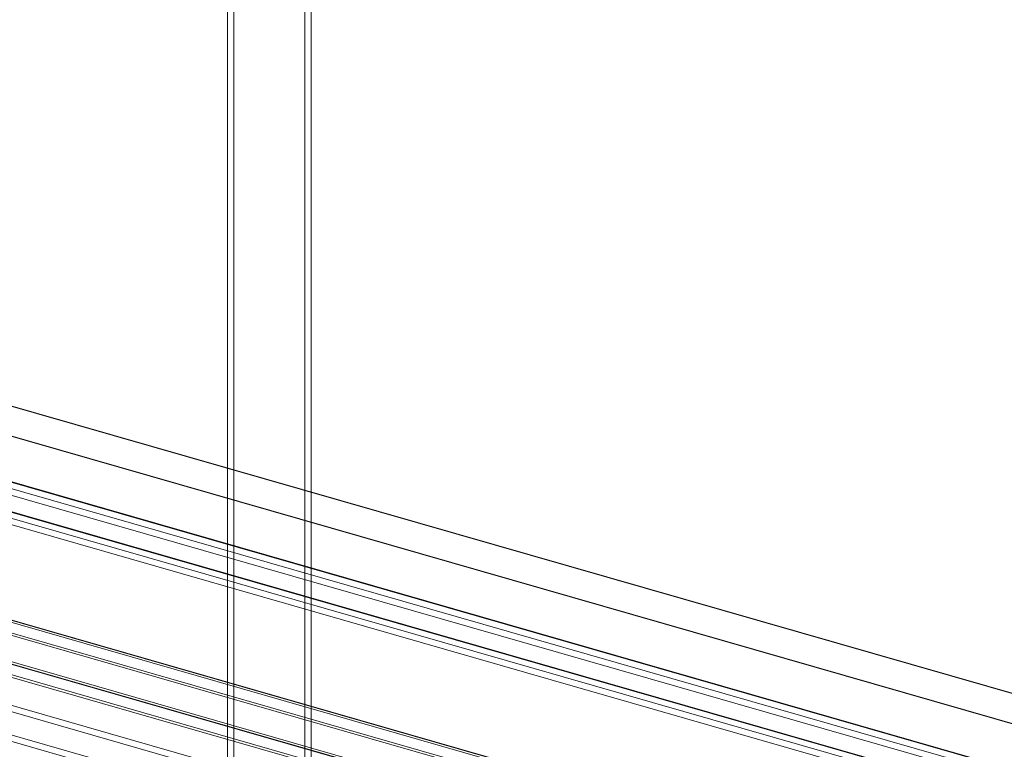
# Model space of a CAD drawing. Header units: millimetres. Extents: x -2233 to 61924, y -68080 to 6847.
# Tile 758 of 1022: x 26100 to 26573, y 595 to 945. Entities that reach past the tile are written whole.
import ezdxf

# ---------------------------------------------------------------- set-up
doc = ezdxf.new("R2010")
doc.units = ezdxf.units.MM
doc.layers.add('lateral_C05', color=7, linetype='Continuous', lineweight=0)
doc.layers.add('lateral_C10', color=7, linetype='Continuous', lineweight=0)

msp = doc.modelspace()

# ---------------------------------------------------------------- linework, layer by layer
at = {"layer": 'lateral_C05'}
for p, q in [((26200.067, 8), (26200.067, 1200)), ((26203.067, 1200), (26203.067, 8)), ((26237.067, 1200), (26237.067, 8)), ((26240.067, 8), (26240.067, 1200))]:
    msp.add_line(p, q, dxfattribs=at)
at = {"layer": 'lateral_C10'}
for p, q in [((27641.249, 301.027), (19055.13, 2768.302)), ((19055.623, 2768.302), (27641.742, 301.027)), ((27691.72, 301.027), (19105.6, 2768.302)), ((19106.094, 2768.302), (27692.213, 301.027)), ((27689.597, 250.991), (18989.597, 2750.991)), ((19038.916, 2750.991), (27738.916, 250.991)), ((18988.79, 2748.105), (27688.79, 248.105)), ((27738.109, 248.105), (19038.109, 2748.105)), ((19045.715, 2734.629), (27631.834, 267.353)), ((27632.328, 267.353), (19046.208, 2734.629)), ((19096.186, 2734.629), (27682.305, 267.353)), ((27682.798, 267.353), (19096.679, 2734.629)), ((19054.413, 2726.129), (27621.552, 264.308)), ((27622.359, 267.194), (19055.22, 2729.016)), ((27670.872, 264.308), (19103.733, 2726.129)), ((19104.54, 2729.016), (27671.679, 267.194)), ((27725.675, 167.441), (18892.814, 2705.62)), ((18893.471, 2705.62), (27726.332, 167.441)), ((18896.924, 2705.62), (27729.785, 167.441)), ((27795.544, 167.441), (18962.683, 2705.62)), ((27798.997, 167.441), (18966.136, 2705.62)), ((18966.793, 2705.62), (27799.654, 167.441)), ((18891.2, 2699.847), (27724.061, 161.669)), ((27728.171, 161.669), (18895.31, 2699.847)), ((18961.069, 2699.847), (27793.93, 161.669)), ((27798.04, 161.669), (18965.179, 2699.847)), ((27661.891, 151.895), (18961.891, 2651.895)), ((19011.21, 2651.895), (27711.21, 151.895)), ((18961.084, 2649.009), (27661.084, 149.009)), ((27710.403, 149.009), (19010.403, 2649.009))]:
    msp.add_line(p, q, dxfattribs=at)

doc.saveas('drawing.dxf')
